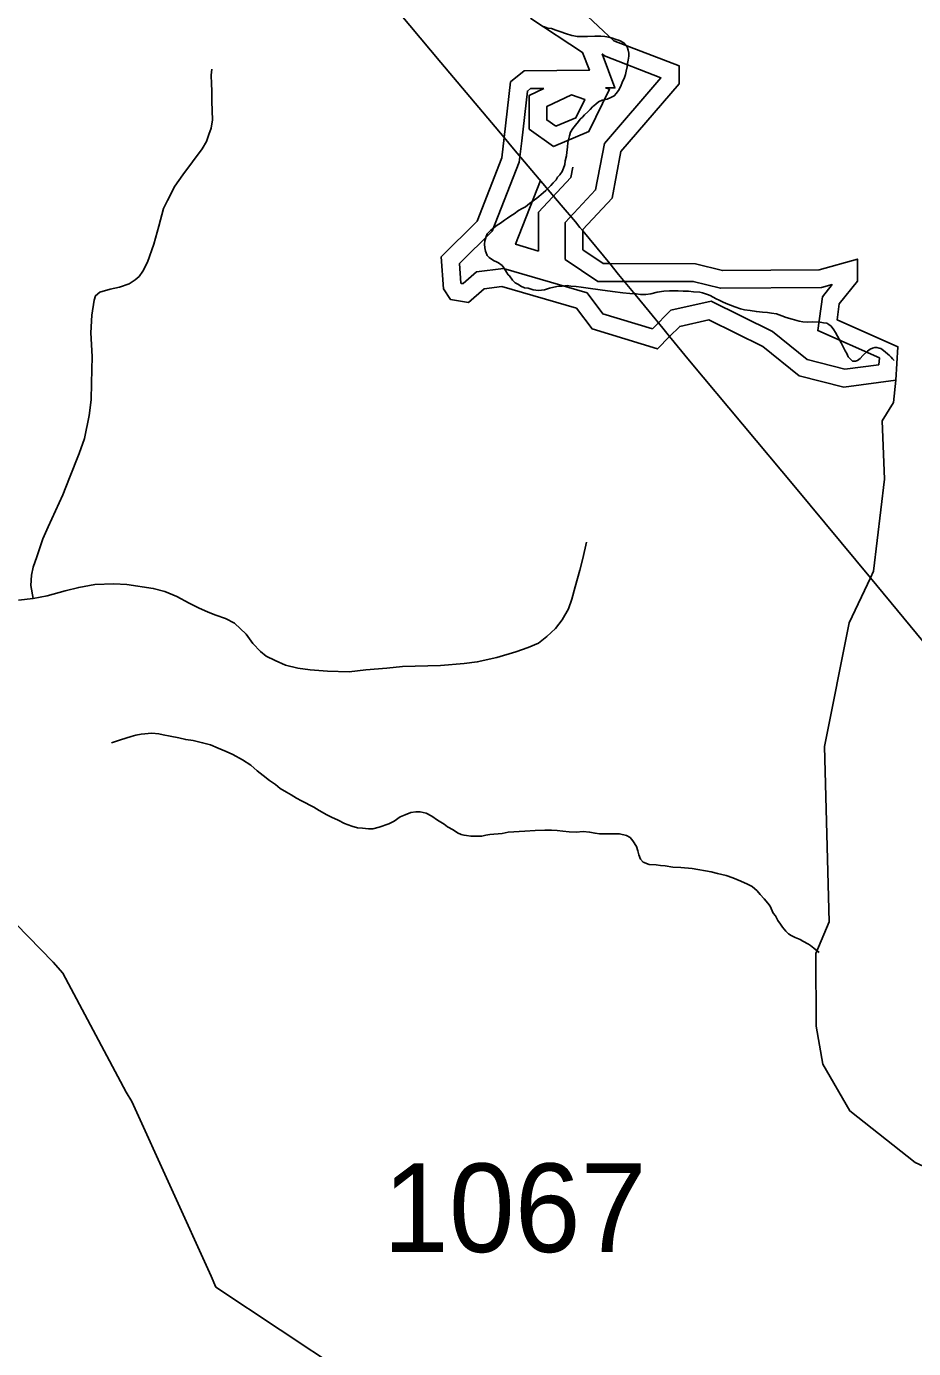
# Model space of a CAD drawing. Extents: x 2001466 to 2224147, y 644118 to 847247.
# Drawn here: x 2070247 to 2073534, y 765535 to 770433 of the extents above; entities that cross this region are included whole.
import ezdxf

# ---------------------------------------------------------------- set-up
doc = ezdxf.new("R2010")
doc.units = 0
for name, color, linetype in [('Exist Boundary Land Use Park State Division NC Parks and Recreation Label', 7, 'Continuous'), ('Exist Hydrographic Buffer Line', 7, 'Continuous'), ('Exist Hydrographic Creek Single Shore', 7, 'Continuous'), ('Exist Hydrographic Island Shore', 7, 'Continuous'), ('Exist Hydrographic Lake Shore', 7, 'Continuous'), ('Exist Hydrographic Misc Water Feature', 7, 'Continuous'), ('Exist Road Non-System Type 51', 7, 'Continuous'), ('Exist Road Secondary Structure Standard Bridge Number Label', 7, 'Continuous'), ('Exist Utilities Electrical Transmission Line', 7, 'Continuous')]:
    doc.layers.add(name, color=color, linetype=linetype)

msp = doc.modelspace()

# ---------------------------------------------------------------- linework, layer by layer
at = {"layer": 'Exist Boundary Land Use Park State Division NC Parks and Recreation Label'}
msp.add_lwpolyline([(2071007.8, 771147), (2070624.7, 771327.6), (2070451.6, 771327.6), (2070282.1, 771209.6), (2070112.9, 770931.7), (2070066.6, 769420.2), (2069936.8, 768437.3), (2070187, 768242.6), (2069427, 767816), (2069789.4, 767519.5), (2069885.7, 767437.5), (2070346.5, 766965.8), (2070381.7, 766925.1), (2070616.6, 766484.4), (2070637.9, 766450), (2070931.4, 765803), (2070948.6, 765762.6), (2071664.5, 765288.1), (2072884.2, 764676.1), (2073507.1, 764483.2), (2073851.9, 764461), (2074385.7, 764524), (2074695.9, 764365.2), (2074947.7, 764271.3)], dxfattribs=at)
at = {"layer": 'Exist Hydrographic Buffer Line'}
for p, q in [((2072144.8, 769675.6), (2072144.8, 769601.2)), ((2072243.2, 769675.6), (2072243.2, 769570.3))]:
    msp.add_line(p, q, dxfattribs=at)
for points in [[(2072379.9, 770331.6), (2072388.3, 770323.8), (2072597.9, 770242.7), (2072388.7, 769999.1), (2072356, 769827.4), (2072243.2, 769706.4), (2072243.2, 769675.6)], [(2072392.3, 770205.5), (2072427.6, 770205.7), (2072379.9, 770331.6)], [(2072082.1, 770009.5), (2072103.1, 770193.8), (2072114.8, 770203.6), (2072164.4, 770203.9)], [(2072164.4, 770203.9), (2072109.3, 770177.3), (2072109.3, 770053.1), (2072199.5, 769988.6)], [(2072199.5, 769988.6), (2072331, 770043.5), (2072406.9, 770200.3), (2072392.3, 770205.5)], [(2072566.2, 769312.8), (2072382.4, 769369), (2072324.1, 769445.9), (2072014.1, 769537), (2071914.4, 769524.1), (2071864.9, 769480.2), (2071857.9, 769481.4), (2071857.1, 769482.6), (2071851.6, 769554.5), (2071973, 769674.7), (2072073.1, 769930), (2072082.1, 770009.5)], [(2072272, 769912.2), (2072264.6, 769873.7), (2072144.8, 769745.1), (2072144.8, 769675.6)], [(2072144.8, 769601.2), (2072059.7, 769626.2), (2072152.2, 769862.1)], [(2072243.2, 769570.3), (2072363.8, 769488.8), (2072408.4, 769488.7)], [(2072408.4, 769488.7), (2072717.8, 769488.3), (2072818.2, 769463.3), (2073193, 769465.8), (2073232.1, 769476.8), (2073196.3, 769432), (2073179.2, 769306.3), (2073407.4, 769205.1), (2073405.8, 769180)], [(2073405.8, 769180), (2073279.9, 769163.2), (2073140.1, 769199.2), (2073011.4, 769302.6), (2072784.4, 769415.3), (2072634.9, 769382), (2072566.2, 769312.8)]]:
    msp.add_lwpolyline(points, dxfattribs=at)
at = {"layer": 'Exist Hydrographic Creek Single Shore'}
for points in [[(2073374, 768389.7), (2073386, 768415), (2073427, 768755.4), (2073418, 768972.1), (2073459.8, 769040.2), (2073467.8, 769122.1)], [(2074163.7, 766043.5), (2073706.9, 766147.9), (2073540, 766223.5), (2073297.8, 766415.4), (2073198, 766588.1), (2073172.9, 766729.7), (2073171.9, 766998.8), (2073221.9, 767115.9), (2073203.9, 767765.9), (2073294.9, 768223.3), (2073374, 768389.7)]]:
    msp.add_lwpolyline(points, dxfattribs=at)
at = {"layer": 'Exist Hydrographic Island Shore'}
msp.add_lwpolyline([(2072208, 770063.2), (2072282.8, 770094.5), (2072315.8, 770162.7), (2072266, 770180.1), (2072175, 770136.1), (2072174.9, 770086.8), (2072208, 770063.2)], dxfattribs=at)
at = {"layer": 'Exist Hydrographic Lake Shore'}
msp.add_line((2072308.8, 769675.6), (2072308.8, 769605.1), dxfattribs=at)
for points in [[(2072115.9, 770462.1), (2072115.9, 770494.9), (2072173.9, 770546.2), (2072249, 770544.7), (2072423.9, 770380.4), (2072665.8, 770286.8), (2072665.8, 770221.1), (2072449.9, 769969.7), (2072416.9, 769796.5), (2072308.8, 769680.5), (2072308.8, 769675.6)], [(2072017.4, 770021.2), (2072040.8, 770227.4), (2072090.9, 770269), (2072332.8, 770270.7), (2072307.8, 770336.8), (2072115.9, 770462.1)], [(2072630.2, 769284.2), (2072584.8, 769238.5), (2072342.9, 769312.4), (2072284.9, 769389), (2072008.9, 769470.1), (2071942.8, 769461.6), (2071885, 769410.3), (2071818, 769421.6), (2071792.9, 769461.5), (2071783.9, 769579.8), (2071917, 769711.5), (2072008.9, 769945.9), (2072017.4, 770021.2)], [(2072308.8, 769605.1), (2072383.9, 769554.4), (2072408.4, 769554.3)], [(2072408.4, 769554.3), (2072725.9, 769553.9), (2072826, 769528.9), (2073183.8, 769531.4), (2073325.9, 769571.2), (2073325.9, 769489.1), (2073258.9, 769405.2), (2073250.9, 769346.3), (2073475.8, 769246.5), (2073467.8, 769122.1)], [(2073467.8, 769122.1), (2073275.9, 769096.4), (2073110, 769139.2), (2072975.9, 769246.9), (2072776, 769346.2), (2072667.9, 769322.1), (2072630.2, 769284.2)]]:
    msp.add_lwpolyline(points, dxfattribs=at)
at = {"layer": 'Exist Hydrographic Misc Water Feature'}
for points in [[(2072162.6, 770433.3), (2072178.6, 770427.2), (2072192.6, 770425.1), (2072208.8, 770419.4), (2072226.8, 770413.4), (2072244.5, 770407.5), (2072268.2, 770399.4), (2072288.5, 770395.5), (2072304.5, 770395.5), (2072326.3, 770395.5), (2072352.5, 770397.6), (2072374.7, 770397.5), (2072390.5, 770395.5), (2072404.6, 770393.7), (2072418.3, 770389.6), (2072432.5, 770385.4), (2072444.6, 770381.6), (2072460.4, 770371.9), (2072472.7, 770357.9), (2072476.6, 770345.5), (2072478.8, 770333.8), (2072478.8, 770323.7), (2072476.6, 770307.8), (2072474.5, 770295.9), (2072472.5, 770283.6), (2072468.6, 770267.6), (2072466.5, 770255.7), (2072462.8, 770243.8), (2072454.8, 770225.9), (2072450.5, 770215.6), (2072442.7, 770199.7), (2072432.9, 770185.8), (2072424.9, 770175.7), (2072412.8, 770169.8), (2072398.9, 770163.4), (2072380.8, 770159.6), (2072367.1, 770153.6), (2072356.8, 770145.4), (2072344.9, 770135.4), (2072335.3, 770125.5), (2072327.1, 770117.4), (2072315, 770105.5), (2072306.8, 770097.4), (2072299.2, 770089.7), (2072293.1, 770081.3), (2072281, 770067.3), (2072271.3, 770055.4), (2072263.1, 770041.6), (2072259.4, 770027.5), (2072255.3, 770013.5), (2072253.3, 770003.3), (2072251.2, 769985.4), (2072249, 769967.4), (2072247.5, 769953.5), (2072243.2, 769935.5), (2072241.4, 769921.6), (2072237.3, 769907.6), (2072231.5, 769895.5), (2072223.5, 769883.3), (2072215.3, 769875.2), (2072209.6, 769865.5), (2072199.3, 769853.3), (2072189.7, 769843.4), (2072179.5, 769833.2), (2072171.9, 769825.4), (2072161.4, 769817.2), (2072137.8, 769797.3), (2072111.6, 769777.4), (2072095.8, 769765.1), (2072083.9, 769759.2), (2072069.8, 769751.2), (2072053.8, 769739.1), (2072041.7, 769731.1), (2072029.8, 769723.2), (2072017.9, 769714.9), (2072003.7, 769704.8), (2071991.8, 769696.9), (2071968.1, 769679), (2071953.9, 769664.9), (2071950, 769654.9), (2071947.8, 769646.8), (2071946.1, 769639), (2071944.1, 769627.1), (2071945.9, 769613), (2071947.8, 769601), (2071950.2, 769594.9), (2071954.1, 769585)], [(2071954.1, 769585), (2071962.1, 769576.9), (2071969.9, 769570.8), (2071980.1, 769564.8), (2071988.4, 769561.1), (2071996.1, 769557.1), (2072010.3, 769546.9), (2072016, 769539), (2072022.2, 769529.2), (2072026.3, 769522.9), (2072032.2, 769513.1), (2072036.3, 769509.3), (2072048.4, 769493.2), (2072058.3, 769483.2), (2072070.4, 769477.3), (2072078.4, 769471.2), (2072092.1, 769465.1), (2072106.5, 769463.3), (2072124.5, 769457.3), (2072144.2, 769455.2), (2072166.1, 769457.5), (2072184.6, 769463.2), (2072212.5, 769469.6), (2072232.2, 769471.4), (2072250, 769473.6), (2072264.6, 769471.4), (2072284.2, 769469.6), (2072302.1, 769467.7), (2072328.3, 769463.7), (2072372.4, 769457.9), (2072418.6, 769451.7), (2072456.3, 769446), (2072482.3, 769444.1), (2072506.1, 769442.1), (2072522.3, 769440), (2072542.4, 769440.2), (2072560, 769442), (2072584, 769448.1), (2072608.2, 769452.2), (2072630.2, 769454.1), (2072648.4, 769454.1), (2072661.9, 769454.1), (2072680.4, 769452.2), (2072699.9, 769452.5), (2072718.3, 769450.5), (2072742.3, 769448.5), (2072752.2, 769446.6), (2072770.2, 769440.6), (2072780.1, 769436.2), (2072802.4, 769424.3), (2072814.1, 769418.5), (2072826.4, 769412.6), (2072840.1, 769406.4), (2072856.3, 769400.7), (2072872.3, 769394.7), (2072892.2, 769386.8), (2072908, 769382.7), (2072928.1, 769380.9), (2072952.1, 769376.9), (2072974.2, 769374.7), (2072992.3, 769372.8), (2073008.1, 769370.8), (2073026.5, 769368.8), (2073046.4, 769361), (2073062.4, 769354.9), (2073084.4, 769349.1), (2073110.2, 769341.2), (2073124.3, 769339), (2073142.4, 769337.1), (2073158.4, 769339.1), (2073188.1, 769337.1), (2073200.2, 769335.2), (2073212.3, 769333.4), (2073220.5, 769329.3), (2073228.3, 769323.2), (2073238.3, 769309.2), (2073244.3, 769299.3), (2073266.4, 769261.5), (2073272.6, 769249.2), (2073280.6, 769231.4), (2073286.7, 769221.5), (2073292.3, 769209.3), (2073302.7, 769197.6), (2073308.3, 769193.5), (2073318.5, 769193.5), (2073326.5, 769195.6), (2073336.8, 769203.4), (2073346.6, 769213.7), (2073362.8, 769229.5), (2073372.7, 769237.7), (2073382.3, 769241.5), (2073390.7, 769243.5), (2073398.3, 769243.5), (2073406.5, 769241.5), (2073412.4, 769239.8), (2073418.2, 769235.7), (2073428.4, 769227.6), (2073438.5, 769219.6), (2073444.4, 769213.8), (2073450.6, 769207.6)], [(2073450.6, 769207.6), (2073456.3, 769201.9), (2073462.5, 769195.7)], [(2070561.6, 767778.7), (2070595.6, 767790.6), (2070615.7, 767796.8), (2070635.4, 767802.8), (2070651.8, 767806.8), (2070671.5, 767810.7), (2070711.3, 767814.8), (2070737.3, 767812.9), (2070753.3, 767809.2), (2070779.6, 767803.2), (2070811.8, 767797.2), (2070837.4, 767791.2), (2070865.3, 767787.4), (2070899.7, 767779.3), (2070929.3, 767771.2), (2070957.6, 767759.2), (2070987.5, 767747.4), (2071011.9, 767735.6), (2071047.6, 767715.6), (2071077.9, 767695.6), (2071101.7, 767675.7), (2071123.9, 767657.7), (2071148, 767639.9), (2071170, 767624), (2071187.6, 767609.9), (2071210, 767596), (2071227.8, 767586), (2071247.9, 767574), (2071266, 767564), (2071312.1, 767540), (2071332.2, 767528), (2071360.1, 767512), (2071377.9, 767504), (2071402.3, 767492.2), (2071426.1, 767480.5), (2071452.1, 767470.4), (2071474.1, 767464.3), (2071491.9, 767462.4), (2071514.3, 767460.6), (2071530.1, 767460.7), (2071553.8, 767466.4), (2071590.3, 767478.7), (2071609.8, 767488.7), (2071632.2, 767504.8), (2071650, 767512.7), (2071671.8, 767520.7), (2071690, 767522.8), (2071706, 767522.8), (2071727.9, 767518.7), (2071749.7, 767506.9), (2071770, 767492.9), (2071781.9, 767485), (2071794.2, 767477), (2071807.7, 767467.2), (2071828.2, 767456.8), (2071844, 767445.1), (2071857.9, 767438.9), (2071868.2, 767437), (2071878, 767435.1), (2071893.8, 767433.1), (2071912.1, 767433.2), (2071933.8, 767433.1), (2071949.8, 767437.2), (2071964.2, 767439.1), (2072009.9, 767443.5), (2072031.8, 767447.5), (2072094.2, 767451.4), (2072131.9, 767453.8), (2072168, 767455.7), (2072192.2, 767455.6), (2072213.9, 767453.9), (2072234, 767451.7), (2072257.8, 767449.7), (2072283.8, 767447.8), (2072309.7, 767450), (2072333.7, 767448), (2072353.8, 767444.1), (2072370.2, 767442), (2072390, 767441.9), (2072405.8, 767441.9), (2072444, 767442.2), (2072469.8, 767436.2), (2072483.8, 767428.4), (2072493.8, 767416.4), (2072508, 767394.4), (2072512.1, 767378.3), (2072516.2, 767364.3), (2072521.9, 767348.4), (2072531.7, 767336.4), (2072554.3, 767328.5), (2072580.3, 767326.6), (2072596.1, 767324.6), (2072614.2, 767322.7), (2072641.9, 767318.5), (2072672.2, 767316.7), (2072714, 767312.8), (2072784, 767301), (2072807.9, 767295), (2072840.1, 767286.8), (2072863.9, 767279.1)], [(2072863.9, 767279.1), (2072894.3, 767266.9), (2072918.3, 767255.1), (2072935.9, 767247.1), (2072954.1, 767231), (2072966.2, 767217.4), (2072980.2, 767201.1), (2072994.5, 767185.1), (2073002.3, 767173.4), (2073014, 767147.3), (2073022.2, 767137.5), (2073030.6, 767121.2), (2073040.7, 767107.5), (2073048.5, 767095.4), (2073060.6, 767081.4), (2073070.4, 767071.4), (2073080.5, 767065.4), (2073094.8, 767057.6), (2073114.3, 767049.7), (2073124.3, 767043.7), (2073144.2, 767033.4), (2073152.2, 767027.7), (2073164.7, 767017.7), (2073184.6, 767001.7)]]:
    msp.add_lwpolyline(points, dxfattribs=at)
at = {"layer": 'Exist Road Non-System Type 51'}
for points in [[(2070271.8, 768314.2), (2070262.8, 768362.4), (2070265.6, 768400.3), (2070272.2, 768430.2), (2070285, 768467.9), (2070308.3, 768535.4), (2070327.2, 768579.1), (2070381.7, 768698), (2070407, 768761.4), (2070442.8, 768850.7), (2070461.9, 768906.3), (2070479.7, 768992), (2070486.9, 769049.8), (2070488.1, 769111.8), (2070490.1, 769209.8), (2070485.9, 769297.9), (2070489.3, 769363.8), (2070498.4, 769419.6), (2070502.8, 769435.5), (2070519, 769449.2), (2070557.3, 769460.4), (2070591.4, 769467.7), (2070627.7, 769479), (2070650, 769494.5), (2070664.2, 769506.2), (2070678.6, 769525.9), (2070695.3, 769559.6), (2070718.7, 769627.1), (2070738, 769692.7), (2070755.4, 769758.4), (2070770, 769788.1), (2070797.1, 769841.5), (2070825.9, 769882.9), (2070862.9, 769932.2), (2070897.9, 769979.5), (2070914.5, 770007.1), (2070923, 770032.9), (2070931.5, 770056.8), (2070936.1, 770086.7), (2070933.5, 770154.7), (2070934.3, 770194.7), (2070932.8, 770220.8), (2070931.5, 770252.8), (2070933.9, 770274.7)], [(2070271.8, 768314.2), (2070324, 768323.1), (2070390.4, 768341.8), (2070440.6, 768354.7), (2070500.9, 768365.5), (2070570.9, 768368.1), (2070618.9, 768365.1), (2070716.6, 768351.1), (2070760.4, 768340.2), (2070804, 768321.3), (2070849.5, 768296.4), (2070885.1, 768279.6), (2070920.8, 768262.9), (2070948.6, 768252.3), (2070984.3, 768239.6), (2071018, 768222.9), (2071061.1, 768182), (2071086.4, 768147.5), (2071113.8, 768117), (2071135.5, 768100.5), (2071169.1, 768083.8), (2071206.8, 768067.1), (2071252.6, 768056.1), (2071298.4, 768049.2), (2071362.3, 768043.9), (2071442.3, 768042.2), (2071504.4, 768049), (2071582.6, 768055.4), (2071640.7, 768062.2), (2071780.8, 768065.3), (2071869, 768073.5), (2071917.1, 768078.5), (2071989.4, 768095.1), (2072059.8, 768115.6), (2072106.2, 768132.7), (2072144.5, 768147.9), (2072175, 768173.3), (2072207.6, 768202.6), (2072232.2, 768234.1), (2072255.1, 768275.6), (2072267.8, 768311.4), (2072280.8, 768357.1), (2072298, 768418.8), (2072308.9, 768462.5), (2072322.1, 768522.3)], [(2070217.7, 768307.3), (2070271.8, 768314.2)]]:
    msp.add_lwpolyline(points, dxfattribs=at)
at = {"layer": 'Exist Utilities Electrical Transmission Line'}
for p, q in [((2072017.4, 770021.2), (2072052, 769980.2)), ((2072052, 769980.2), (2072119.8, 769899.9)), ((2072119.8, 769899.9), (2072228.9, 769770.7)), ((2072228.9, 769770.7), (2072280.9, 769709.1)), ((2072308.8, 769675.6), (2072408.4, 769554.3)), ((2072408.4, 769554.3), (2072441.3, 769514.3)), ((2072441.3, 769514.3), (2072502.6, 769439.7)), ((2072502.6, 769439.7), (2072553.8, 769377.4)), ((2072553.8, 769377.4), (2072604.8, 769315.3)), ((2072604.8, 769315.3), (2072630.2, 769284.2))]:
    msp.add_line(p, q, dxfattribs=at)
for points in [[(2071051.5, 771164.7), (2071132.2, 771068.7), (2071290.5, 770887.5), (2071782.5, 770299.4), (2072017.4, 770021.2)], [(2072280.9, 769709.1), (2072298, 769688.8), (2072308.8, 769675.6)], [(2072630.2, 769284.2), (2072703.9, 769194.5), (2073096.3, 768724.5), (2073374, 768389.7)], [(2073374, 768389.7), (2073644.8, 768063.2), (2073995.8, 767635)]]:
    msp.add_lwpolyline(points, dxfattribs=at)

# ---------------------------------------------------------------- texts
at = {"layer": 'Exist Road Secondary Structure Standard Bridge Number Label'}
msp.add_text('1067', height=328.08, dxfattribs=at).set_placement((2071568.4, 765892.3))

doc.saveas('drawing.dxf')
